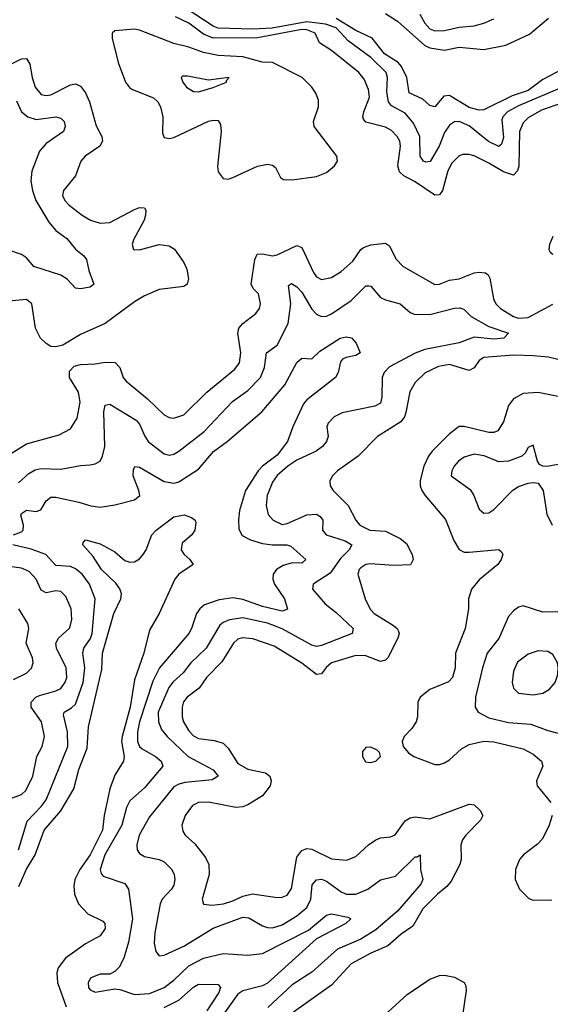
# Model space of a CAD drawing. Header units: inches. Extents: x 1649636 to 1815363, y 506543 to 641975.
# Tile 500 of 656: x 1761303 to 1763460, y 541822 to 545824. Entities that reach past the tile are written whole.
import ezdxf

# ---------------------------------------------------------------- set-up
doc = ezdxf.new("R2010")
doc.units = ezdxf.units.IN
doc.header["$MEASUREMENT"] = 0
doc.layers.add('B7564', color=7, linetype='Continuous')

msp = doc.modelspace()

# ---------------------------------------------------------------- linework, layer by layer
at = {"layer": 'B7564', "color": 5}
for points, elevation in [([(1763490, 545541.4), (1763330, 545474.2), (1763286, 545450), (1763266.6, 545430), (1763263.1, 545416.9), (1763270, 545346), (1763261.4, 545318.6), (1763250.6, 545309.4), (1763208.9, 545328.9), (1763130, 545392.4), (1763090, 545410.3), (1763070, 545409.9), (1763050, 545395.9), (1763030, 545366.3), (1763008, 545310), (1762971.5, 545248.5), (1762954.4, 545245.6), (1762944.6, 545250), (1762931.4, 545270), (1762929.5, 545350), (1762904.2, 545404.2), (1762870, 545444.1), (1762814.5, 545474.5), (1762801.5, 545490), (1762795.3, 545530), (1762797.9, 545590), (1762792.9, 545610), (1762730, 545671.4), (1762637.9, 545737.9), (1762590, 545791.1), (1762546.2, 545806.2), (1762470, 545815.3), (1762329.8, 545789.8), (1762250, 545786.3), (1762110, 545790.4), (1762090, 545798.4), (1761979.7, 545870)], 460), ([(1763510, 545486.9), (1763423.6, 545456.4), (1763370, 545425.3), (1763350, 545405.7), (1763334.1, 545370), (1763331.4, 545228.6), (1763326.5, 545210), (1763310, 545193.1), (1763270, 545205.6), (1763210, 545241.5), (1763150, 545270.4), (1763130, 545276.4), (1763104.2, 545275.8), (1763089.2, 545270.8), (1763059.1, 545240.9), (1763043, 545210), (1763021.8, 545130), (1763010, 545113), (1762990, 545111.1), (1762910, 545166), (1762864.6, 545190), (1762846.3, 545206.3), (1762840.5, 545230), (1762851.1, 545310), (1762847.7, 545330), (1762837.9, 545350), (1762813.7, 545373.7), (1762790, 545387.3), (1762710, 545407.9), (1762700.6, 545420.6), (1762697.5, 545430), (1762702.4, 545450), (1762725.1, 545510), (1762720.3, 545540.3), (1762702.7, 545582.7), (1762681, 545610), (1762570, 545699.5), (1762521.6, 545730), (1762504.7, 545770), (1762470, 545783.7), (1762450, 545784.6), (1762270, 545750.8), (1762090, 545749.2), (1762050, 545766.2), (1761990, 545810.4), (1761936.2, 545836.2)], 480), ([(1763510, 545623), (1763430, 545581.6), (1763370, 545536.8), (1763304.7, 545515.3), (1763190, 545458.5), (1763170, 545456.1), (1763130, 545467.1), (1763050, 545516.2), (1763026.7, 545513.3), (1762990, 545469.8), (1762970, 545475.2), (1762941.5, 545501.5), (1762886.6, 545526.6), (1762877.1, 545590), (1762854.7, 545634.7), (1762840.9, 545650), (1762786.1, 545686.1), (1762735.3, 545750), (1762670, 545780.8), (1762590, 545829.3)], 440), ([(1762789.7, 545850), (1762838.3, 545818.3), (1762950, 545720.1), (1762970, 545710.1), (1763030, 545701), (1763090, 545712.5), (1763190, 545703.4), (1763279.6, 545720.4), (1763375, 545765), (1763452.8, 545830)], 440), ([(1762930, 545846.7), (1762950.1, 545810), (1762970, 545786.7), (1762990, 545779.7), (1763030, 545781.1), (1763090, 545793.9), (1763150, 545799.4), (1763190, 545810.6), (1763230, 545828.3)], 460), ([(1761210, 545615.9), (1761310, 545666), (1761330, 545666.2), (1761344.2, 545644.2), (1761353.3, 545590), (1761365.5, 545550), (1761390, 545520.4), (1761410, 545515.9), (1761430, 545519.6), (1761510, 545559.3), (1761530, 545563.2), (1761550, 545554.5), (1761570, 545527.1), (1761587, 545490), (1761613.5, 545393.5), (1761637.4, 545350), (1761639.8, 545330), (1761629.3, 545310), (1761569.7, 545270.3), (1761551.5, 545250), (1761529.4, 545190), (1761480.8, 545130), (1761476.9, 545110), (1761486, 545090), (1761503.6, 545070), (1761557.3, 545030), (1761590.3, 545010), (1761630, 544996.8), (1761670, 544999.6), (1761770, 545053), (1761790, 545061.5), (1761810, 545060.3), (1761815.6, 545050), (1761815, 545030), (1761808.6, 545010), (1761765.9, 544930), (1761760.2, 544910), (1761766, 544890), (1761790, 544888.6), (1761870, 544911), (1761910, 544905.3), (1761931.6, 544891.6), (1761970, 544837), (1761982.2, 544810), (1761989.2, 544770.8), (1761984.2, 544750), (1761970, 544739.8), (1761870, 544727.6), (1761810, 544702.5), (1761770, 544678.1), (1761650, 544589.3), (1761550, 544545), (1761478.6, 544501.4), (1761450, 544494), (1761430, 544496.2), (1761410, 544507.8), (1761387.2, 544530), (1761366.8, 544570), (1761352.8, 544670), (1761330, 544687.4), (1761230, 544677.1)], 480), ([(1761290, 545494.7), (1761310.5, 545450.5), (1761335.5, 545430), (1761370, 545419), (1761450.1, 545430.1), (1761470, 545424.4), (1761484.4, 545410), (1761488.1, 545390), (1761481.5, 545370), (1761410, 545321.4), (1761383.5, 545290), (1761351.8, 545208.2), (1761347.7, 545170), (1761354.9, 545130), (1761368.4, 545090), (1761420.8, 545000.8), (1761450, 544967.5), (1761494.6, 544934.6), (1761530, 544891.1), (1761564.2, 544864.2), (1761574.9, 544850), (1761584.3, 544804.3), (1761604.4, 544750), (1761590, 544736.9), (1761550, 544729.8), (1761530, 544732.8), (1761496, 544770), (1761470, 544785.6), (1761360.8, 544820.8), (1761330, 544855.8), (1761310, 544869.7), (1761250, 544889.8)], 460), ([(1763470, 544942.6), (1763456.6, 544910), (1763454.2, 544890), (1763459.7, 544879.7), (1763470, 544871.4)], 520), ([(1761250, 544050.1), (1761330, 544100.1), (1761463.6, 544136.4), (1761510, 544161.8), (1761536, 544204), (1761548.6, 544270), (1761542.5, 544310), (1761505, 544370), (1761504.8, 544395.2), (1761523.8, 544416.2), (1761550, 544422.9), (1761610, 544425.5), (1761650, 544432.4), (1761690.5, 544430.5), (1761710.1, 544410.1), (1761723.2, 544370), (1761735.5, 544355.5), (1761822.7, 544282.7), (1761890, 544218.7), (1761910, 544207.4), (1761930, 544204.5), (1761970, 544218), (1762063.7, 544310), (1762176.8, 544403.2), (1762195.9, 544430), (1762201.8, 544470), (1762189.3, 544550), (1762193.6, 544570), (1762209.9, 544590.1), (1762263.1, 544630), (1762277.2, 544650), (1762281.8, 544670), (1762273.1, 544710), (1762252, 544732), (1762243.7, 544750), (1762259.1, 544850), (1762268.9, 544871.1), (1762290, 544872.5), (1762330, 544864.3), (1762350, 544868.3), (1762430, 544907.2), (1762450, 544898.6), (1762496.9, 544796.9), (1762510, 544779), (1762530, 544768.7), (1762570, 544777), (1762610, 544800.9), (1762657.1, 544842.9), (1762689.9, 544890.1), (1762701, 544899), (1762730, 544909.6), (1762790, 544916.3), (1762805.8, 544905.8), (1762832.1, 544852.1), (1762861.4, 544821.4), (1762990, 544748), (1763010, 544749.3), (1763050, 544765), (1763090, 544771.3), (1763150, 544795.3), (1763170, 544798.7), (1763196.1, 544796.1), (1763207.4, 544787.4), (1763213.5, 544773.5), (1763229.5, 544690), (1763238.1, 544670), (1763257, 544650), (1763310, 544618.6), (1763330, 544611.5), (1763370, 544614.2), (1763470, 544668.6)], 480), ([(1761298.7, 543941.3), (1761339.6, 543980.4), (1761365.2, 543994.8), (1761390, 543999.4), (1761470, 543997.4), (1761550, 544011.8), (1761590, 544014.3), (1761610, 544018.9), (1761629.7, 544030), (1761639.8, 544050), (1761648.5, 544090), (1761644.9, 544230), (1761650, 544258), (1761670, 544261), (1761776.3, 544196.3), (1761790, 544180.7), (1761811, 544131), (1761825.4, 544110), (1761890, 544059.8), (1761910, 544054.6), (1761930, 544058.7), (1761950, 544070.1), (1762052.7, 544150), (1762167.9, 544272.1), (1762230, 544317), (1762281.6, 544370), (1762297.8, 544410), (1762305.8, 544470), (1762350, 544501.2), (1762394.5, 544590), (1762404.5, 544670), (1762395.9, 544744.1), (1762407.9, 544752.1), (1762430, 544738.2), (1762450, 544716.3), (1762490, 544647.2), (1762510, 544627.9), (1762530, 544618.6), (1762550, 544619.4), (1762570, 544629.4), (1762650, 544683), (1762710, 544742.3), (1762722.2, 544742.2), (1762730, 544741.5), (1762770, 544694.7), (1762790, 544685.1), (1762850.1, 544670.1), (1762890, 544633.8), (1762907, 544627), (1762970, 544625.5), (1763070, 544651.6), (1763093.1, 544653.1), (1763110, 544646.3), (1763138.4, 544618.4), (1763210, 544577.1), (1763290.3, 544550), (1763270.6, 544530), (1763230, 544526.4), (1763150, 544533.7), (1763090, 544510.4), (1762950, 544483.6), (1762910, 544468.4), (1762806.4, 544413.6), (1762784.2, 544390), (1762776.3, 544370), (1762775.1, 544290), (1762770, 544266), (1762747.1, 544252.9), (1762613.8, 544226.2), (1762581.1, 544210), (1762556.2, 544183.8), (1762551.5, 544170), (1762557.5, 544130), (1762550.2, 544110), (1762534.5, 544090), (1762507.9, 544070), (1762430, 544034.2), (1762392.6, 544010), (1762350, 543971.7), (1762330, 543944.1), (1762309.1, 543890), (1762304.6, 543850), (1762313.2, 543813.2), (1762333.5, 543790), (1762370, 543772.7), (1762390, 543775.9), (1762470, 543812.3), (1762510, 543813.9), (1762525, 543805), (1762534.8, 543790), (1762533.8, 543750), (1762548.9, 543730), (1762625.9, 543705.9), (1762652.7, 543690), (1762642.6, 543670), (1762606.4, 543633.6), (1762565, 543575), (1762496.2, 543530), (1762493.8, 543510), (1762544.7, 543450), (1762590, 543415.1), (1762658, 543350), (1762654.7, 543330), (1762530, 543280.1), (1762510, 543275.9), (1762490, 543282.1), (1762370, 543348.4), (1762310, 543371.2), (1762210, 543392.6), (1762155.4, 543384.6), (1762130, 543374.2), (1762116.6, 543363.4), (1762061.2, 543270), (1761998.8, 543210), (1761967.9, 543170), (1761927.1, 543132.9), (1761909.2, 543110), (1761865.8, 543010), (1761867, 542970), (1761879.7, 542939.7), (1761903, 542910), (1761987.1, 542830), (1762090, 542775.1), (1762110.2, 542750), (1762085.6, 542734.4), (1761976.1, 542723.9), (1761950, 542717.1), (1761930, 542706.2), (1761830, 542584.4), (1761788.3, 542510), (1761779, 542470), (1761780.7, 542450), (1761790, 542434.9), (1761810, 542422.9), (1761870, 542410.9), (1761890, 542400.6), (1761921, 542370), (1761930.9, 542350), (1761934.2, 542330), (1761930, 542306.9), (1761919.7, 542290), (1761882, 542250), (1761873.6, 542230), (1761852.1, 542112.1), (1761850.1, 542070.1), (1761856, 542036), (1761870, 542018.7), (1761890, 542022.2), (1761970, 542058.7), (1762090, 542131), (1762210, 542176), (1762233.9, 542173.9), (1762290, 542141.1), (1762310, 542134.3), (1762330, 542133), (1762370, 542145.4), (1762430, 542181), (1762470, 542216.1), (1762485.8, 542250), (1762492.4, 542307.6), (1762510, 542327.5), (1762530, 542330.1), (1762550, 542322.8), (1762610, 542279.2), (1762629.7, 542269.7), (1762670, 542269.2), (1762718.5, 542290), (1762770, 542328.3), (1762830, 542343.3), (1762910, 542421.3), (1762918.7, 542421.3), (1762930.2, 542430.2), (1762932.8, 542370), (1762941.4, 542330), (1762934, 542310), (1762839.1, 542200.9), (1762750, 542124.3), (1762690, 542087.3), (1762594.2, 542045.8), (1762490, 541952.2), (1762410, 541901.2), (1762311.5, 541808.5)], 460), ([(1761278.4, 543730), (1761310, 543742.2), (1761317, 543750), (1761318.5, 543770), (1761307.3, 543810), (1761310, 543817.6), (1761330, 543831.2), (1761370, 543825.9), (1761388.4, 543831.6), (1761411, 543869), (1761430, 543883), (1761450, 543883.9), (1761543.8, 543863.8), (1761591.8, 543848.2), (1761630, 543843.2), (1761690, 543852.4), (1761770, 543873.1), (1761791, 543890), (1761787.4, 543910), (1761763.9, 543970), (1761765, 543995), (1761771.5, 544008.5), (1761790, 544005.4), (1761890, 543947.7), (1761930, 543940.3), (1761950, 543945.2), (1762030, 543997.1), (1762090.3, 544069.7), (1762145.9, 544110), (1762286.8, 544230), (1762380.5, 544339.5), (1762430, 544431.1), (1762450, 544449.1), (1762490, 544445.3), (1762523, 544477), (1762605.4, 544530), (1762630, 544535), (1762651.6, 544531.6), (1762670.4, 544510), (1762686.8, 544470), (1762670, 544459.5), (1762630, 544451.8), (1762615.6, 544444.4), (1762606.5, 544433.5), (1762597.6, 544390), (1762587.2, 544370), (1762470, 544278.6), (1762456.9, 544263.1), (1762413.6, 544170), (1762391.7, 544110), (1762350, 544054.5), (1762289.8, 544010.2), (1762272.3, 543990), (1762220.7, 543910), (1762196.1, 543830), (1762191.8, 543791.8), (1762193.8, 543753.8), (1762207.4, 543727.4), (1762241.5, 543710), (1762290, 543695.7), (1762330.1, 543690.1), (1762389.5, 543689.5), (1762405, 543685), (1762466.7, 543630), (1762450, 543615.8), (1762410, 543616.7), (1762373.8, 543606.2), (1762347.5, 543590), (1762333.1, 543570), (1762332, 543550), (1762338.3, 543530), (1762379, 543470), (1762391.3, 543428.7), (1762370, 543420.3), (1762290, 543439.5), (1762210, 543467.2), (1762170, 543473.7), (1762113.8, 543466.2), (1762054.2, 543445.8), (1762034.8, 543430), (1762021.4, 543410), (1762001.5, 543350), (1761990, 543328.9), (1761870.7, 543189.3), (1761844.4, 543135.6), (1761790.6, 542970.6), (1761782.4, 542930), (1761781.8, 542890), (1761789.6, 542870), (1761800.3, 542860.3), (1761855.2, 542830), (1761878.5, 542810), (1761884.4, 542790), (1761810, 542701.5), (1761750.6, 542649.4), (1761737.4, 542622.6), (1761718.7, 542550), (1761648.8, 542430), (1761629.6, 542370), (1761633.8, 542353.8), (1761642.9, 542342.9), (1761730, 542313.6), (1761745.5, 542290), (1761761.2, 542170), (1761745.4, 542074.6), (1761725.8, 542010), (1761706.7, 541973.3), (1761690, 541955.6), (1761670, 541944.2), (1761630, 541944.4), (1761592.7, 541930), (1761580.9, 541910), (1761582.8, 541890), (1761590, 541880.3), (1761610, 541871.7), (1761690, 541884.4), (1761710, 541882), (1761770, 541862.3), (1761830, 541866.2), (1761890, 541890.6), (1761930, 541920.4), (1761990, 541978), (1762050, 542010.1), (1762130, 542028.9), (1762230, 542021.8), (1762290, 542028.5), (1762476.7, 542123.3), (1762550, 542184.8), (1762570, 542190.1), (1762636.7, 542176.7), (1762648.4, 542170), (1762628.8, 542150), (1762510, 542087.5), (1762310, 541907.8), (1762290, 541896.9), (1762210, 541877), (1762190, 541863.4), (1762108.3, 541750)], 440), ([(1763490, 544443.1), (1763452.2, 544452.2), (1763390, 544458.7), (1763310, 544460.3), (1763190, 544450.8), (1763170, 544438.8), (1763150, 544409.8), (1763130, 544398.5), (1763050, 544423.1), (1763004.8, 544415.2), (1762951.3, 544388.7), (1762910.1, 544349.9), (1762888.8, 544311.2), (1762872.2, 544227.8), (1762866.6, 544210), (1762852.3, 544190), (1762757.2, 544130), (1762678.2, 544050), (1762594.7, 543990), (1762575, 543970), (1762563.2, 543950), (1762564.7, 543930), (1762577.5, 543910), (1762638.6, 543850), (1762669.4, 543790), (1762685, 543770), (1762726, 543750), (1762790, 543744.7), (1762850, 543715.9), (1762875.2, 543695.2), (1762898.8, 543650), (1762902.9, 543630), (1762891, 543609), (1762825.7, 543605.7), (1762726.8, 543613.2), (1762710.2, 543609.8), (1762690, 543596.9), (1762683.1, 543590), (1762677.4, 543570), (1762707.2, 543470), (1762727.9, 543427.9), (1762743.6, 543410), (1762821.9, 543361.9), (1762838, 543350), (1762841.5, 543341.5), (1762845, 543330), (1762839.8, 543310), (1762799.2, 543230), (1762790, 543220.8), (1762770, 543215.9), (1762710, 543239.1), (1762670, 543240.2), (1762570, 543209.9), (1762548.8, 543191.2), (1762530, 543165), (1762510, 543162), (1762450, 543209.3), (1762337.7, 543277.7), (1762250, 543307.3), (1762207.7, 543312.3), (1762190, 543306.5), (1762172, 543290), (1762125.2, 543214.8), (1762061.9, 543150), (1762032.8, 543107.2), (1761984.2, 543070), (1761969.1, 543050.9), (1761963.3, 543030), (1761963.9, 542990), (1761969.1, 542970), (1761990, 542933.4), (1762010, 542912.7), (1762030, 542902.5), (1762094, 542894), (1762130, 542883.5), (1762150, 542863.2), (1762190, 542801.5), (1762230, 542777.3), (1762302.3, 542762.3), (1762319.1, 542750), (1762324.9, 542730), (1762320.9, 542710), (1762290.3, 542670), (1762230, 542632.4), (1762210, 542624.9), (1762182.2, 542622.2), (1762070, 542643.4), (1762030, 542642.3), (1762005.3, 542630), (1761975.9, 542590), (1761962.3, 542550), (1761965.6, 542525.6), (1761975.3, 542510), (1762015, 542475), (1762058.5, 542418.5), (1762072.3, 542390), (1762073.3, 542350), (1762044.7, 542250), (1762050, 542229.1), (1762084.9, 542224.9), (1762130.8, 542230.8), (1762170, 542242.7), (1762210, 542262.1), (1762249.3, 542270.7), (1762350, 542256.6), (1762370, 542257.1), (1762390, 542265.5), (1762407.3, 542292.7), (1762430, 542419.6), (1762450, 542447.1), (1762470, 542455), (1762490, 542452.3), (1762570, 542413.7), (1762631.9, 542408.1), (1762670, 542423.5), (1762720.2, 542470), (1762750, 542490.8), (1762770, 542498.4), (1762810, 542502.2), (1762828.7, 542511.3), (1762870, 542568.4), (1762890, 542580.4), (1762910, 542584), (1762970, 542575.5), (1763130, 542635.9), (1763150, 542632.3), (1763174.8, 542610), (1763186.2, 542590), (1763175.9, 542570), (1763117.1, 542510), (1763103.6, 542490), (1763096.2, 542470), (1763097, 542410), (1763092, 542390), (1763057.2, 542322.8), (1763039.7, 542300.3), (1763001.5, 542270), (1762941.2, 542210), (1762900.5, 542139.5), (1762853.3, 542106.7), (1762799.8, 542060.2), (1762730.1, 542029.9), (1762650, 541986), (1762570, 541899.2), (1762415.3, 541790)], 480), ([(1763492.1, 544292.1), (1763410, 544309.1), (1763350, 544304.3), (1763310, 544283.4), (1763290, 544255.6), (1763270.1, 544189.9), (1763246.4, 544153.6), (1763230, 544146.5), (1763210, 544146.1), (1763110, 544171.2), (1763090, 544170.7), (1763050, 544141.4), (1762979.8, 544070), (1762964.3, 544050), (1762945.8, 544010), (1762930.8, 543950.8), (1762930.8, 543930), (1762937.6, 543910), (1762951.6, 543890), (1763033.2, 543793.2), (1763067.3, 543707.3), (1763090, 543670.3), (1763110, 543659.7), (1763130, 543659.8), (1763251.1, 543671.1), (1763261.7, 543661.7), (1763266.3, 543650), (1763260.2, 543630), (1763246.2, 543610), (1763170, 543547.1), (1763139.5, 543510), (1763127.8, 543470), (1763127, 543430), (1763113.3, 543350), (1763074, 543250), (1763073.1, 543190), (1763062.1, 543150), (1763046.6, 543133.4), (1762970, 543101.8), (1762931.2, 543070), (1762921.3, 543050), (1762919.5, 542990), (1762914.6, 542970), (1762897.4, 542942.6), (1762866, 542910), (1762858, 542890), (1762861.3, 542870), (1762883.7, 542843.7), (1762904.9, 542830), (1762990, 542796.2), (1763010, 542796.4), (1763030, 542803.1), (1763050, 542815.6), (1763099.4, 542860.6), (1763130, 542878.7), (1763190, 542891.5), (1763230, 542889.1), (1763350, 542860.9), (1763390, 542839.2), (1763423.7, 542810), (1763429.5, 542790), (1763404.2, 542730), (1763406.3, 542710), (1763462.3, 542642.3)], 520), ([(1763490, 544016), (1763447.7, 544007.7), (1763430, 544009.4), (1763416.6, 544016.6), (1763407.3, 544030), (1763390, 544095.3), (1763370, 544085.2), (1763357.8, 544062.2), (1763343.8, 544050), (1763290.1, 544029.9), (1763250, 544027.1), (1763190.9, 544050.9), (1763150, 544057.9), (1763110, 544046.3), (1763087.1, 544030), (1763069.2, 544010), (1763058.9, 543990), (1763057.1, 543970), (1763134.5, 543914.5), (1763149.2, 543890), (1763170, 543834.9), (1763190, 543818.3), (1763210, 543819.6), (1763230, 543834), (1763307.8, 543912.2), (1763330, 543927.5), (1763370, 543940.7), (1763390, 543943.6), (1763410, 543940.4), (1763431, 543911), (1763445.6, 543814.4), (1763467.8, 543770)], 540), ([(1761299.3, 542300.7), (1761330, 542371.5), (1761365.2, 542430), (1761402.1, 542530), (1761470, 542607.8), (1761522.7, 542697.3), (1761543.2, 542776.8), (1761577.1, 542862.9), (1761582.3, 542950), (1761636.8, 543183.2), (1761639.9, 543250), (1761686.2, 543410), (1761714.1, 543470), (1761716.4, 543490), (1761710, 543511.4), (1761693.8, 543533.8), (1761635.5, 543590), (1761601.9, 543641.9), (1761559.7, 543690), (1761560.8, 543699.2), (1761570, 543710.2), (1761630, 543694.5), (1761690, 543660.9), (1761730, 543626.2), (1761750, 543618.7), (1761770, 543621), (1761790, 543633.4), (1761804.2, 543650), (1761816.6, 543670), (1761840.5, 543730), (1761858.2, 543750), (1761930, 543803.7), (1761972, 543812), (1762001.1, 543801.1), (1762016, 543790), (1762019.3, 543779.3), (1762014.6, 543750), (1762003.1, 543730), (1761963.9, 543696.1), (1761959.7, 543670), (1761971.4, 543650), (1761994, 543630), (1762008, 543610), (1761950, 543571), (1761933.4, 543550), (1761870.2, 543410), (1761830, 543343.5), (1761807.7, 543250), (1761770, 543141.5), (1761752.4, 543030), (1761718.9, 542910), (1761716.9, 542890), (1761727.3, 542830), (1761725.5, 542810), (1761690, 542754), (1761670, 542698.2), (1761646.3, 542590), (1761640.1, 542530), (1761588.8, 542430), (1761547.7, 542370), (1761527.7, 542330), (1761523.6, 542303.6), (1761525.2, 542270), (1761541.5, 542230), (1761580.6, 542190), (1761640.5, 542160.5), (1761649.2, 542150), (1761650.7, 542130), (1761630, 542100.6), (1761570, 542067.3), (1761489.5, 542010), (1761459.5, 541970), (1761454.2, 541950), (1761456.6, 541910), (1761492.1, 541812.1)], 420), ([(1761298.7, 542450), (1761333.3, 542566.7), (1761390, 542625.6), (1761410, 542653.8), (1761499, 542870), (1761497.8, 542930), (1761481.6, 542998.4), (1761484.2, 543010), (1761513.5, 543026.5), (1761530, 543042.5), (1761560.6, 543130), (1761567.2, 543190), (1761559.4, 543250), (1761563.1, 543270), (1761590.4, 543309.6), (1761597.6, 543330), (1761609.9, 543470), (1761586.7, 543530), (1761556.3, 543570), (1761530, 543592.8), (1761510, 543601.5), (1761450, 543606.4), (1761409, 543650), (1761350, 543671.6), (1761275.3, 543690)], 440), ([(1761270, 542660.1), (1761310, 542675.5), (1761328.3, 542691.7), (1761356.9, 542750), (1761372.6, 542830), (1761393.7, 542870), (1761403.4, 542910), (1761391, 542970), (1761349.9, 543030), (1761349.2, 543050), (1761368.9, 543070), (1761383, 543077), (1761450, 543095.9), (1761470, 543106), (1761488.1, 543131.9), (1761494.2, 543150), (1761491.5, 543190), (1761452.5, 543270), (1761450.5, 543290), (1761460.2, 543310), (1761507.2, 543352.8), (1761514.4, 543385.6), (1761511.7, 543430), (1761490, 543479.8), (1761470, 543499.4), (1761450, 543503.2), (1761410, 543494.1), (1761390, 543505), (1761370, 543550.7), (1761341.3, 543581.2), (1761310, 543594.8), (1761230, 543605.6)], 460), ([(1761277.3, 543142.7), (1761330, 543167.9), (1761351, 543189), (1761358.2, 543210), (1761354.5, 543230), (1761329.9, 543290), (1761339.8, 543350), (1761335.9, 543370), (1761298.9, 543430)], 480), ([(1763490, 543418), (1763430, 543416.4), (1763350, 543441.6), (1763330, 543436.2), (1763310, 543422), (1763290, 543398.9), (1763250, 543308.4), (1763203.5, 543250), (1763184.1, 543190), (1763156.3, 543070), (1763153.8, 543030), (1763167, 543010), (1763210, 542986.4), (1763290, 542967.5), (1763380.1, 542960.1), (1763450, 542934.6), (1763517.5, 542917.5)], 540), ([(1763467.7, 542590), (1763454.2, 542545.8), (1763426.9, 542493.1), (1763407.3, 542472.7), (1763350.8, 542430), (1763334.7, 542410), (1763318.6, 542370), (1763317, 542330), (1763334.7, 542290), (1763372, 542252), (1763390, 542245), (1763466.3, 542246.3)], 520), ([(1762770, 541763.2), (1762878.1, 541861.9), (1762970, 541924.6), (1763010, 541938.6), (1763030, 541940.6), (1763070, 541932.2), (1763110.2, 541910.2), (1763117.1, 541897.1), (1763118.4, 541878.4), (1763095.8, 541730)], 480), ([(1761890, 541808.4), (1761950, 541839.2), (1762010, 541892.2), (1762030, 541903.4), (1762110, 541902), (1762119.4, 541890), (1762112.5, 541870), (1762064.3, 541795.7)], 420)]:
    msp.add_lwpolyline(points, dxfattribs=dict(at, elevation=elevation))
for points, elevation in [([(1761770, 545785.4), (1761690, 545778.9), (1761679.5, 545770), (1761678.2, 545750), (1761703.4, 545650), (1761733.7, 545570), (1761749.1, 545549.1), (1761761, 545541), (1761847.1, 545507.1), (1761864.4, 545490), (1761875.9, 545470), (1761885.2, 545430), (1761883, 545363), (1761890, 545344.9), (1761910, 545341.5), (1761930, 545345.6), (1762070, 545411.6), (1762090, 545416.5), (1762110, 545414.6), (1762119, 545399), (1762122, 545370), (1762107.1, 545227.1), (1762110, 545206), (1762130, 545178.5), (1762150, 545176.8), (1762170, 545182.6), (1762269.1, 545229.1), (1762310, 545236.9), (1762330, 545233.6), (1762343.4, 545223.4), (1762363.4, 545183.4), (1762374.7, 545174.7), (1762410, 545173), (1762510, 545187.1), (1762550, 545202.8), (1762582.2, 545230), (1762594.2, 545250), (1762591.9, 545270), (1762499.6, 545390), (1762497.9, 545410), (1762517.1, 545470), (1762517.5, 545497.5), (1762506.2, 545526.2), (1762490, 545550.8), (1762451.7, 545590), (1762331.1, 545651.1), (1762288.7, 545651.3), (1762210, 545673.7), (1762110, 545678.5), (1762050.5, 545690.5), (1761990, 545712.9), (1761930, 545727.6), (1761790, 545781.8)], 520), ([(1761965.1, 545594.9), (1761958.8, 545590), (1761966, 545570), (1761981.3, 545550), (1762010, 545532), (1762030, 545531.8), (1762090, 545549.1), (1762144, 545570), (1762143.1, 545576.9), (1762154, 545590), (1762070, 545579.1), (1761985.5, 545594.5)], 540), ([(1763410, 543258.9), (1763370, 543245.3), (1763326.9, 543213.1), (1763310, 543176.2), (1763304.4, 543130), (1763310, 543106.7), (1763330, 543086.5), (1763390, 543080.1), (1763430, 543087), (1763457, 543103), (1763479.4, 543130), (1763490, 543162.8), (1763491.3, 543191.3), (1763488.9, 543210), (1763470, 543244), (1763450, 543256.1)], 560), ([(1762730, 542867.3), (1762710, 542866.6), (1762697.1, 542850), (1762696.4, 542830), (1762708.1, 542808.1), (1762730, 542804.6), (1762750, 542810.5), (1762769.5, 542830), (1762765.4, 542845.4), (1762755.6, 542855.6)], 520)]:
    msp.add_lwpolyline(points, close=True, dxfattribs=dict(at, elevation=elevation))

doc.saveas('drawing.dxf')
